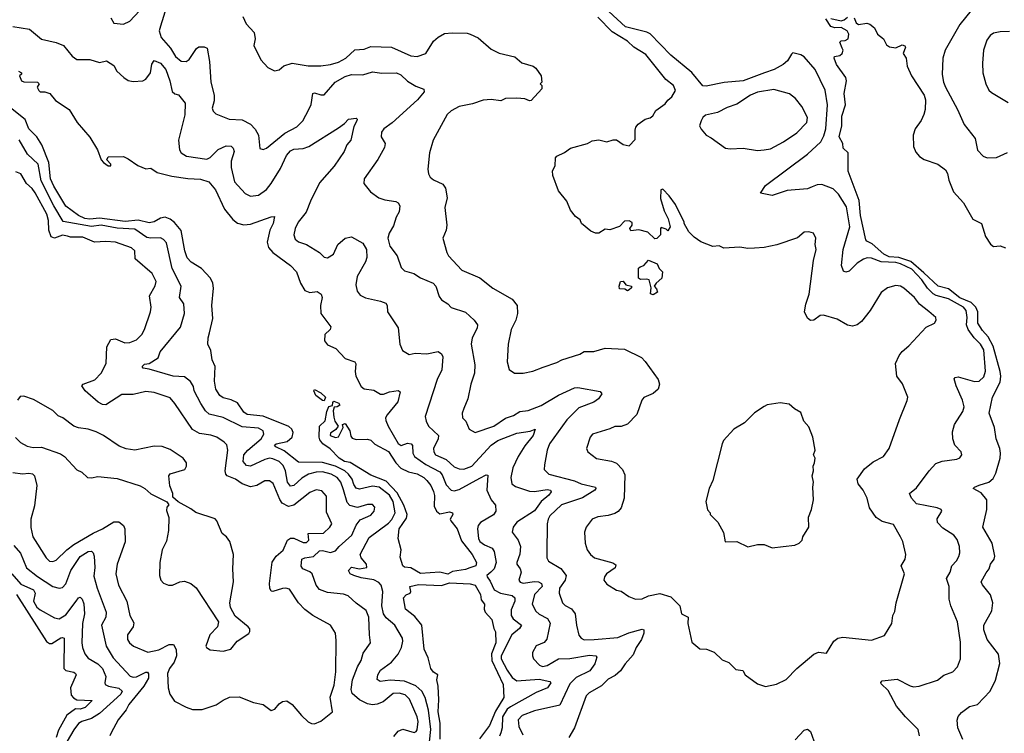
# Model space of a CAD drawing. Extents: x 2087054 to 2277909, y 548907 to 753496.
# Tile 268 of 444: x 2172398 to 2178532, y 657832 to 662275. Entities that reach past the tile are written whole.
import ezdxf

# ---------------------------------------------------------------- set-up
doc = ezdxf.new("R2010")
doc.units = 0

msp = doc.modelspace()

# ---------------------------------------------------------------- linework, layer by layer
at = {"layer": '0CON20XD'}
for points in [[(2178616, 662705), (2178519.2, 662565), (2178465, 662444), (2178325, 662332.2), (2178254.6, 662245), (2178163.1, 662085), (2178149.2, 662035), (2178144.4, 661934.4), (2178153.1, 661885), (2178165.4, 661855.4), (2178240, 661715), (2178281.7, 661621.7), (2178350, 661535), (2178365, 661462.5), (2178400, 661425), (2178425.8, 661414.2), (2178482.7, 661417.3), (2178551.7, 661448.3)], [(2173312.8, 662355), (2173274.6, 662234.6), (2173266.8, 662205), (2173280, 662165), (2173338.2, 662098.2), (2173368.2, 662045), (2173405, 662016.2), (2173435, 662014.5), (2173453.9, 662026.1), (2173499.2, 662095), (2173513.5, 662106.5), (2173546.4, 662106.4), (2173566.9, 662096.9), (2173580.8, 662015), (2173589.1, 661885), (2173610.5, 661805), (2173610.3, 661769.7), (2173596.9, 661725), (2173602.5, 661705), (2173619.7, 661689.7), (2173703.8, 661655), (2173785, 661650.9), (2173835, 661623.6), (2173864.2, 661594.2), (2173885.5, 661555), (2173895, 661473.3), (2173915, 661466.2), (2173935, 661474), (2174050.6, 661569.4), (2174125, 661608.5), (2174162.7, 661645), (2174198.9, 661715), (2174213.8, 661746.2), (2174225, 661815.7), (2174235, 661820), (2174275, 661806.5), (2174295, 661807.1), (2174364, 661886), (2174425, 661920.7), (2174465, 661932.9), (2174535, 661932.5), (2174595, 661950.5), (2174655, 661941.5), (2174745, 661943.5), (2174772.2, 661932.2), (2174815, 661893.1), (2174865, 661861.9), (2174915, 661843.3), (2174917.5, 661825), (2174875.6, 661775), (2174717.7, 661632.3), (2174667.5, 661595), (2174651.4, 661575), (2174649.4, 661545), (2174675.6, 661505), (2174671.1, 661478.9), (2174628.8, 661405), (2174543.8, 661285), (2174541.2, 661255), (2174583.7, 661203.7), (2174635, 661165.7), (2174672.9, 661152.9), (2174742.1, 661142.1), (2174756, 661135), (2174765.6, 661115.6), (2174762.1, 661077.9), (2174742.9, 661045), (2174727.6, 660992.4), (2174700, 660945), (2174691.1, 660915), (2174704.4, 660864.4), (2174748.9, 660805), (2174775, 660732), (2174795, 660711.4), (2174853.6, 660693.6), (2174895, 660667.5), (2174974, 660635), (2174990.8, 660615), (2175011.2, 660551.2), (2175025, 660530), (2175065, 660506.2), (2175085, 660483.8), (2175175, 660452.9), (2175229.2, 660405), (2175250, 660375), (2175248.1, 660355), (2175216.7, 660295), (2175210.6, 660255), (2175234.4, 660125), (2175231.4, 660075), (2175208.9, 660005), (2175190, 659915), (2175165.6, 659855), (2175154.3, 659825), (2175155.8, 659795.8), (2175178, 659775), (2175198.8, 659725), (2175235, 659704), (2175350.8, 659745), (2175425, 659793.8), (2175475, 659810.8), (2175514.4, 659835.6), (2175565, 659841.8), (2175647.6, 659872.4), (2175755, 659936.6), (2175855, 659982.9), (2175875, 659984.5), (2176015, 659960), (2176024, 659945), (2176004.2, 659915), (2175975, 659893.6), (2175882.2, 659857.8), (2175805.8, 659784.2), (2175699.2, 659635), (2175684.6, 659595), (2175667.1, 659502.9), (2175665.6, 659475), (2175694.2, 659444.2), (2175853.9, 659403.9), (2175895, 659385.3), (2175985.8, 659365), (2175987.8, 659355), (2175980.5, 659345), (2175905, 659298.7), (2175773.3, 659255), (2175701.5, 659185), (2175690.4, 659165), (2175684.5, 659135), (2175681.8, 658955), (2175682.5, 658925), (2175692.9, 658902.9), (2175768.5, 658858.5), (2175802.7, 658815), (2175795.3, 658785), (2175760.4, 658735), (2175759.6, 658705), (2175780, 658645), (2175796.8, 658626.8), (2175836.2, 658606.2), (2175857.9, 658575), (2175865.9, 658505.9), (2175882, 658442), (2175895.7, 658425), (2175915, 658413.8), (2175976.7, 658416.7), (2176125, 658428.9), (2176192.8, 658457.2), (2176275, 658480.9), (2176286.5, 658475), (2176287.2, 658455), (2176272.4, 658415), (2176238.9, 658365), (2176220.3, 658319.7), (2176169.6, 658265), (2176140.1, 658219.9), (2176107.8, 658192.2), (2176065, 658168.5), (2176022, 658128), (2175945.3, 658084.7), (2175926.5, 658065), (2175854.4, 657865), (2175818, 657805)], [(2172965.6, 662285.6), (2172985, 662254), (2173045, 662247.5), (2173085, 662265.8), (2173145, 662330)], [(2173788, 662295), (2173809.7, 662249.7), (2173859.4, 662195), (2173865.9, 662155.9), (2173857.5, 662115), (2173900, 662025), (2173945, 661976.7), (2173985, 661956.7), (2174015, 661963.3), (2174043, 661987), (2174095, 662004.4), (2174195, 661986.7), (2174275, 661987.3), (2174335, 661996.2), (2174385, 662011.3), (2174429.4, 662035), (2174485, 662086.8), (2174545, 662092.1), (2174585, 662107.9), (2174715, 662104), (2174835, 662049.5), (2174874.4, 662045.6), (2174927.5, 662065), (2174975, 662140.8), (2175005, 662167.1), (2175045, 662188.1), (2175092.6, 662192.6), (2175185, 662191.5), (2175205, 662185.5), (2175255, 662161.1), (2175335, 662090.6), (2175385, 662067.1), (2175482.9, 662042.9), (2175526.4, 662006.4), (2175596.1, 661986.1), (2175613.9, 661973.9), (2175647.5, 661925), (2175650, 661885), (2175640, 661875), (2175650, 661865), (2175650, 661845), (2175585, 661771.2), (2175575, 661768.8), (2175545, 661782), (2175495, 661786.7), (2175425, 661784.3), (2175395, 661770.5), (2175335, 661778.9), (2175285.4, 661774.6), (2175218.1, 661751.9), (2175135, 661733.8), (2175085, 661708.1), (2175061.4, 661685), (2174974.4, 661525), (2174951.5, 661445), (2174941.5, 661345), (2174945.5, 661315.5), (2174955.7, 661295), (2174975, 661277.8), (2175035, 661250), (2175051.4, 661225), (2175061.9, 661165), (2175045.8, 661105), (2175058.6, 660995), (2175054.2, 660965), (2175034.2, 660915), (2175058.6, 660825), (2175069.4, 660805), (2175153.1, 660715), (2175265, 660666.9), (2175345, 660602.7), (2175465, 660534.4), (2175497.3, 660495), (2175499.6, 660445), (2175489.6, 660405), (2175460, 660345), (2175441.1, 660255), (2175434.4, 660145), (2175447.3, 660097.3), (2175480, 660075), (2175533.9, 660073.9), (2175595, 660087.5), (2175658.3, 660111.7), (2175745, 660141.2), (2175775, 660157.5), (2175887.3, 660192.7), (2175915, 660208.8), (2175975, 660208.8), (2176045, 660230), (2176165, 660224.4), (2176270.9, 660170.9), (2176295, 660146.2), (2176375.6, 660035), (2176383.3, 660005), (2176375.3, 659974.7), (2176345, 659946.9), (2176286.6, 659923.4), (2176274.4, 659905), (2176242.9, 659817.1), (2176183.6, 659756.4), (2176145, 659742.9), (2176105, 659741.4), (2176073.4, 659726.6), (2175966.7, 659695), (2175952, 659675), (2175930, 659605), (2175936.7, 659585), (2175992.3, 659542.3), (2176085, 659525.7), (2176115, 659514.3), (2176153.4, 659473.4), (2176168.1, 659441.9)], [(2176168.1, 659441.9), (2176162.7, 659295), (2176144, 659236), (2176126.9, 659213.1), (2176105, 659199.4), (2176065, 659187.8), (2175999.7, 659180.3), (2175963.8, 659165), (2175926.2, 659115), (2175916.2, 659085), (2175920.8, 659015), (2175932.5, 658975), (2175954, 658945), (2175978.8, 658925), (2176092.4, 658892.4), (2176111.4, 658881.4), (2176108, 658862), (2176052.9, 658825), (2176040.8, 658805), (2176038, 658785), (2176055, 658760), (2176115, 658723.3), (2176145, 658716.2), (2176193, 658683), (2176235, 658666.2), (2176275, 658669.2), (2176315, 658687.5), (2176385, 658703.1), (2176455, 658680.8), (2176510, 658625), (2176521.2, 658575), (2176563.3, 658555), (2176561.2, 658515), (2176585, 658400), (2176635, 658356.7), (2176676.1, 658356.1), (2176725, 658336.7), (2176775, 658290), (2176815, 658272.5), (2176859.3, 658229.3), (2176903, 658223), (2176917.5, 658195), (2176995, 658140), (2177045, 658123.3), (2177111.7, 658138.3), (2177173.6, 658166.4), (2177240, 658235), (2177345, 658323.8), (2177375, 658336.7), (2177425, 658330), (2177470, 658405), (2177495, 658423.3), (2177525, 658430), (2177705, 658411.2), (2177785, 658441.2), (2177830, 658515), (2177837.5, 658565), (2177849.3, 658590.7), (2177858.8, 658645), (2177909.2, 658825), (2177889.2, 658875), (2177914.3, 658915.7), (2177919.2, 658945), (2177900, 659025), (2177886, 659055), (2177842.3, 659132.3), (2177769.8, 659149.8), (2177733.1, 659175), (2177691.9, 659235), (2177677.9, 659295), (2177651.5, 659345), (2177621.5, 659385), (2177614.5, 659415), (2177661.3, 659478.7), (2177715, 659522.9), (2177780, 659555), (2177814.2, 659605), (2177878, 659785), (2177927, 659903), (2177930, 659925), (2177897, 660007), (2177861.4, 660055), (2177854.4, 660135), (2177875.8, 660184.2), (2177895, 660210), (2177936.7, 660245), (2178045, 660360), (2178097.5, 660385), (2178106.4, 660403.6), (2178105, 660420), (2178061.7, 660458.3), (2178003.1, 660503.1), (2177972.5, 660545), (2177905, 660604), (2177885, 660615.8), (2177855, 660619.2), (2177805, 660606), (2177765, 660576.7), (2177695.6, 660464.4), (2177642, 660395), (2177615, 660374), (2177585, 660367.5), (2177555, 660372.9), (2177490.3, 660410.3), (2177405, 660435.8), (2177385, 660433.8), (2177345, 660403.8), (2177325, 660402), (2177305, 660416.7), (2177288, 660455), (2177295.8, 660504.2), (2177316, 660565), (2177343.9, 660776.1), (2177358.8, 660845), (2177353.3, 660875), (2177356.7, 660915), (2177342.5, 660945), (2177315, 660953.3), (2177285, 660952.5), (2177243.6, 660916.4), (2177115, 660873.3), (2177035, 660856.2), (2176975, 660853.3), (2176935, 660851.2), (2176885, 660858.8), (2176785, 660853.3), (2176755, 660867.5), (2176715, 660863.3), (2176641.7, 660891.7), (2176600.7, 660920.7), (2176567.5, 660955), (2176537.5, 661005), (2176537.5, 661015), (2176483.6, 661123.6), (2176445, 661177.5), (2176405, 661220), (2176392.5, 661215), (2176390.7, 661160.7), (2176412.5, 661085), (2176437.5, 661035), (2176450, 660985), (2176435, 660960), (2176425, 660970), (2176395, 660980), (2176390, 660975), (2176390, 660935), (2176367, 660913), (2176355, 660910), (2176311.7, 660951.7), (2176255, 660967.5), (2176205, 660960), (2176200, 660975), (2176212.5, 660995), (2176213, 661013), (2176195, 661023.3), (2176165, 661020), (2176135, 660986.7), (2176075, 660967.5), (2176045, 660970), (2176005, 660946.7), (2175985, 660946.7), (2175955, 660957.5), (2175897.5, 661005), (2175889.3, 661029.3), (2175860.5, 661050.5), (2175829.3, 661089.3), (2175806.7, 661145), (2175755, 661210), (2175718.8, 661305), (2175716.4, 661333.6), (2175733.3, 661365), (2175736.2, 661415), (2175745, 661426.2), (2175792.3, 661447.7), (2175830, 661475), (2175935, 661503.8), (2175965, 661520), (2176005, 661527.5), (2176055, 661513.8), (2176095, 661527.5), (2176115, 661527.5), (2176158.3, 661498.3), (2176195, 661490), (2176231.7, 661528.3), (2176232.3, 661587.7), (2176236.2, 661605), (2176251.2, 661625), (2176295, 661656.2), (2176325.9, 661664.1), (2176343, 661677), (2176360.5, 661709.5), (2176420, 661750), (2176435, 661773.3), (2176461.2, 661795), (2176484, 661835), (2176470, 661865), (2176423.5, 661903.5), (2176298.2, 662058.2), (2176224.8, 662104.8), (2176185, 662142), (2176089.4, 662199.4), (2176000.6, 662290.6)], [(2178002.5, 657815), (2177995.4, 657855.4), (2177915.3, 657935.3), (2177860.6, 658000.6), (2177825, 658068), (2177808.1, 658098.1), (2177765, 658138.8), (2177761.9, 658148.1), (2177771.1, 658158.9), (2177865, 658168.9), (2177945, 658126.5), (2177965, 658121.5), (2178001.2, 658125), (2178115, 658162.2), (2178155, 658192.9), (2178211.2, 658215), (2178240.8, 658245), (2178258.6, 658295), (2178258.3, 658398.3), (2178240.8, 658525), (2178198.8, 658625), (2178187.3, 658667.3), (2178188.1, 658745), (2178171.1, 658795), (2178193.5, 658835), (2178204.4, 658875), (2178233.1, 658905), (2178247.6, 658932.4), (2178254.4, 658955), (2178252.5, 658995), (2178238, 659038), (2178218, 659065), (2178149.5, 659109.5), (2178116, 659145), (2178113.6, 659166.4), (2178142.5, 659215), (2178137.5, 659225), (2178112.5, 659235), (2177985, 659260.8), (2177952.9, 659295), (2177942, 659325), (2177985, 659360), (2178063.2, 659466.8), (2178105, 659510.8), (2178145, 659525.7), (2178235, 659538.8), (2178255, 659546.7), (2178266.7, 659565), (2178262.5, 659585), (2178222.5, 659625), (2178210, 659665), (2178208.3, 659708.3), (2178220.6, 659755), (2178272.9, 659835), (2178280.6, 659865), (2178271.1, 659905), (2178232.3, 659995), (2178220.3, 660039.7), (2178225, 660047.5), (2178245, 660051.1), (2178345, 660022.7), (2178375, 660023.3), (2178405, 660050.8), (2178413.5, 660086.5), (2178405, 660220), (2178384, 660255), (2178344.2, 660294.2), (2178306.1, 660346.1), (2178297, 660375), (2178299.3, 660420.7), (2178293.7, 660465), (2178277.5, 660485), (2178185, 660536.1), (2178107, 660557), (2178087.5, 660567.5), (2178053.2, 660603.2), (2178018.4, 660655), (2177955, 660720.6), (2177884.2, 660755), (2177855, 660763), (2177765, 660768.1), (2177705, 660790.4), (2177678.2, 660791.8), (2177655, 660784.7), (2177615, 660759.1), (2177565, 660710), (2177545, 660702.9), (2177529.5, 660709.5), (2177517.1, 660745), (2177527.4, 660845), (2177568.8, 660985), (2177549.3, 661109.3), (2177499.4, 661189.4), (2177465, 661221.3), (2177395, 661249.2), (2177365, 661247.1), (2177335, 661233.8), (2177305, 661221.8), (2177178.6, 661211.4), (2177085, 661180), (2177013.8, 661193.8), (2177045, 661242.9), (2177305, 661437.5), (2177388.2, 661515), (2177408.1, 661551.9), (2177419.1, 661595), (2177430.7, 661745), (2177415.7, 661835.7), (2177354, 661965), (2177285, 662043.1), (2177265, 662056.7), (2177215, 662068), (2177205, 662061.2), (2177180.3, 662019.7), (2177154.6, 661995.4), (2177098, 661965), (2177037.5, 661945), (2176905, 661893.2), (2176786.8, 661883.2), (2176675, 661861.8), (2176653.3, 661863.3), (2176585.5, 661945.5), (2176454.1, 662054.1), (2176326.5, 662186.5), (2176305, 662198), (2176171.3, 662231.3), (2176067.8, 662325)], [(2178274.1, 657794.1), (2178243.1, 657865), (2178237, 657913), (2178244.5, 657935.5), (2178265, 657961.4), (2178315, 657998.1), (2178365, 658010.6), (2178442.9, 658095), (2178476.7, 658163.3), (2178504, 658266), (2178496.2, 658325), (2178424, 658415), (2178404.2, 658475), (2178404.7, 658505), (2178453, 658595), (2178460.8, 658645), (2178444.8, 658694.8), (2178395.5, 658755.5), (2178388.5, 658775), (2178418.5, 658831.5), (2178437.8, 658855), (2178446.5, 658885), (2178469.1, 658915), (2178472.1, 658935), (2178456.3, 659016.3), (2178397.8, 659115), (2178422, 659225), (2178422.6, 659285), (2178388.2, 659328.2), (2178337.5, 659355), (2178346, 659365), (2178374, 659376), (2178434.5, 659395.5), (2178461.2, 659418.8), (2178478.2, 659451.8), (2178505.8, 659545), (2178508.9, 659575), (2178503.5, 659605), (2178481.5, 659665), (2178470.8, 659735), (2178436.9, 659825), (2178457.9, 659925), (2178505, 660017.5), (2178509.6, 660055), (2178505.9, 660085), (2178462.4, 660242.4), (2178430.8, 660300.8), (2178395, 660339.2), (2178367.4, 660385), (2178366.5, 660455), (2178354.1, 660485), (2178324.4, 660514.4), (2178255, 660544.1), (2178185, 660599.8), (2178119.7, 660615), (2178029.4, 660699.4), (2177949.5, 660769.5), (2177874.5, 660794.5), (2177815, 660799.3), (2177780.6, 660815), (2177708.7, 660878.7), (2177676.2, 660895), (2177669.4, 660905), (2177634.8, 661055), (2177628.2, 661148.2), (2177558.1, 661331.9), (2177560, 661445), (2177528.8, 661475), (2177526, 661505), (2177503.3, 661545), (2177520.4, 661615), (2177520, 661675), (2177542.5, 661745), (2177534.4, 661814.4), (2177548, 661895), (2177543.8, 661915), (2177486.7, 661995), (2177471.2, 662035), (2177474.2, 662045.8), (2177507.7, 662052.3), (2177522.5, 662065), (2177527.5, 662085), (2177522.5, 662097.5), (2177507.5, 662135), (2177515, 662142.5), (2177540, 662145), (2177560, 662155), (2177563.3, 662185), (2177553.3, 662205), (2177515, 662226.2), (2177476.1, 662223.9), (2177451.7, 662231.7), (2177419.3, 662279.3)], [(2177452, 662282), (2177515, 662268), (2177535, 662273.8), (2177555, 662290)], [(2177595.8, 662285.8), (2177608.8, 662255), (2177624.3, 662244.3), (2177675, 662252.5), (2177695, 662247.5), (2177723.9, 662223.9), (2177741.2, 662185), (2177778.8, 662155), (2177798.6, 662118.6), (2177815.5, 662105.5), (2177855, 662099.1), (2177895, 662118.6), (2177912.3, 662112.3), (2177915.9, 662104.1), (2177902.5, 662065), (2177920, 662035), (2177926, 661985), (2177952.9, 661925), (2178032.5, 661805), (2178041.2, 661775), (2178038.8, 661715), (2178030.5, 661685), (2178013.2, 661646.8), (2177977.1, 661595), (2177963.3, 661556.7), (2177966.7, 661485), (2177980.2, 661450.2), (2178003.6, 661423.6), (2178033.4, 661403.4), (2178116.7, 661375), (2178165, 661340), (2178177.6, 661317.6), (2178185.6, 661275), (2178215, 661203.8), (2178277.5, 661135), (2178335, 661033.3), (2178390, 661005), (2178414.2, 660925), (2178445, 660876.7), (2178465, 660863.3), (2178505, 660866.7), (2178540, 660855)], [(2172355, 662233.2), (2172460, 662215), (2172533.7, 662153.7), (2172625, 662132.7), (2172670.8, 662115), (2172725, 662047.5), (2172753.6, 662026.4), (2172836.1, 662026.1), (2172895, 662008.6), (2172938.9, 662018.9), (2172985, 661990), (2173003.6, 661953.6), (2173046.7, 661915), (2173075, 661896.7), (2173105, 661890), (2173165, 661894.2), (2173183.8, 661905), (2173212.9, 661945), (2173221.7, 661998.3), (2173235, 662020), (2173275, 662004.4), (2173308.2, 661965), (2173334.3, 661895), (2173348.6, 661828.6), (2173364.1, 661814.1), (2173387.5, 661807.5), (2173430, 661755), (2173427.6, 661682.4), (2173387.8, 661525), (2173394.4, 661464.4), (2173404, 661445), (2173437.5, 661425), (2173565, 661406.9), (2173585, 661416.9), (2173635, 661466.9), (2173685, 661488.5), (2173715, 661486.9), (2173728.1, 661475), (2173734.4, 661455), (2173715.4, 661394.6), (2173715.3, 661355.3), (2173736.5, 661265), (2173802.2, 661192.2), (2173835, 661175.4), (2173885, 661182.1), (2173935, 661218.5), (2173965.5, 661255), (2174022.2, 661347.8), (2174060.8, 661429.2), (2174085, 661458.1), (2174105, 661468.5), (2174165, 661472.9), (2174200, 661485), (2174385, 661602.3), (2174421.8, 661628.2), (2174446, 661655), (2174495, 661660.8), (2174500.8, 661655), (2174498.9, 661645), (2174479.1, 661610.9), (2174461.4, 661525), (2174436.5, 661495), (2174419.2, 661455), (2174357.5, 661362.5), (2174265, 661259.5), (2174210.3, 661145), (2174183.6, 661076.4), (2174133.3, 661015), (2174114.6, 660975.4), (2174105.7, 660935.7), (2174115, 660908.8), (2174135, 660892.5), (2174185.7, 660875.7), (2174266.2, 660825), (2174295, 660796.2), (2174315, 660791.4), (2174354, 660815), (2174380, 660875), (2174425, 660914.2), (2174465, 660923.3), (2174535, 660884.2), (2174559.6, 660845), (2174560, 660795), (2174552.4, 660767.6), (2174501.4, 660675), (2174491.4, 660625), (2174500, 660585), (2174519.4, 660559.4), (2174552.2, 660542.2), (2174645, 660522.2), (2174678.9, 660508.9), (2174687.5, 660495), (2174688.6, 660455), (2174756.9, 660356.9), (2174767.1, 660255), (2174783.8, 660215), (2174825, 660191.1), (2174861.2, 660198.8), (2174935, 660193.6), (2175005, 660208.6), (2175025.3, 660195.3), (2175034.5, 660175), (2175028.5, 660095), (2174999.6, 660035), (2174924.5, 659805), (2174929.5, 659775), (2174945.5, 659745), (2175006.4, 659685), (2175005.4, 659665), (2174976.7, 659605), (2174977.5, 659585), (2174988.1, 659565), (2175055, 659536.7), (2175105, 659490), (2175135, 659479.2), (2175165, 659476.9), (2175215, 659495.4), (2175335, 659625.3), (2175376.1, 659653.9), (2175415, 659670), (2175495, 659699.5), (2175577.9, 659712.1), (2175610, 659725), (2175596.4, 659685), (2175545, 659621.8)], [(2178565, 662200.6), (2178505, 662199.4), (2178465, 662190), (2178443.7, 662176.3), (2178422.8, 662147.2), (2178401.5, 662085), (2178395.6, 662005), (2178397.1, 661945), (2178415.8, 661875), (2178435, 661836.7), (2178450.9, 661820.9), (2178555, 661758.6)], [(2172390, 661955), (2172410, 661945), (2172410, 661935), (2172397.5, 661925), (2172410, 661895), (2172425, 661887.5), (2172510, 661885), (2172520, 661875), (2172507.5, 661855), (2172516.7, 661835), (2172525, 661826.7), (2172555, 661826.2), (2172586.1, 661816.1), (2172620.9, 661770.9), (2172705.5, 661715.5), (2172755.6, 661635), (2172835, 661544.5), (2172882.7, 661465), (2172905, 661403.3), (2172920, 661385), (2172950, 661365), (2172966.7, 661365), (2172966.2, 661375), (2172942, 661402), (2172949.5, 661420.5), (2173045, 661423.3), (2173075, 661409.6), (2173135, 661367.5), (2173185, 661346.7), (2173215, 661350.8), (2173255, 661323.5), (2173345, 661301.1), (2173445, 661285.8), (2173525, 661282.5), (2173576, 661265), (2173618.2, 661215), (2173675, 661095.6), (2173725, 661030.8), (2173755, 661007.8), (2173795, 660998.2), (2173835, 661000.8), (2173965, 661048), (2173985, 661050), (2173976.7, 661005), (2173955.5, 660964.5), (2173940.2, 660890.2)], [(2176995, 661460), (2177035, 661464.3), (2177075, 661471.1), (2177156, 661515), (2177239.5, 661570.5), (2177300.6, 661635), (2177306.2, 661666.2), (2177271.4, 661735), (2177230, 661785), (2177192.6, 661812.6), (2177095, 661839.6), (2176995, 661824.2), (2176950.6, 661805), (2176865, 661749.5), (2176805, 661728.6), (2176745, 661697.8), (2176670.3, 661679.7), (2176653.8, 661665), (2176643.8, 661645), (2176633.3, 661615), (2176642.7, 661592.7), (2176673.8, 661555), (2176705, 661540), (2176795, 661475.8), (2176825, 661470.8), (2176905, 661476), (2176995, 661460)], [(2174951.6, 657778.4), (2174960.3, 657855), (2174944.3, 657975), (2174924.8, 658054.8), (2174904, 658094), (2174866.7, 658126.7), (2174795.5, 658155.5), (2174706.9, 658163.1), (2174644.5, 658154.5), (2174625.7, 658165.7), (2174630, 658195), (2174645.4, 658224.6), (2174714.8, 658275.2), (2174755, 658323.6), (2174776.1, 658366.1), (2174785.4, 658405), (2174783.4, 658423.4), (2174735.2, 658505.2), (2174680.7, 658550.7), (2174665.4, 658575.4), (2174653.8, 658626.2), (2174661.2, 658715), (2174649.7, 658755), (2174635, 658771.5), (2174605, 658787.2), (2174525, 658798.8), (2174479.2, 658815), (2174457.5, 658825), (2174445.8, 658845), (2174465, 658865.5), (2174515, 658855.9), (2174560.8, 658865), (2174557.7, 658885), (2174524.7, 658925), (2174518.5, 658945), (2174575, 659050.9), (2174695, 659140.8), (2174716.3, 659163.7), (2174736.6, 659205), (2174724.2, 659275), (2174701.7, 659315), (2174636.5, 659365), (2174595, 659371.2), (2174515, 659351.6), (2174495, 659358.5), (2174479.8, 659380.2), (2174470.2, 659415), (2174447.4, 659445), (2174423.5, 659465), (2174365, 659496), (2174285, 659517.5), (2174135, 659519.1), (2174045, 659590.2), (2173994.4, 659615), (2173985.6, 659625), (2173995.7, 659635), (2174065, 659648.9), (2174095.3, 659675), (2174101.6, 659705), (2174092.8, 659725), (2174075, 659742.4), (2173915, 659805.6), (2173815, 659816.6), (2173795, 659831.2), (2173755, 659888.9), (2173715, 659908.2), (2173665, 659920), (2173644.7, 659934.7), (2173620, 659975), (2173611.3, 660025), (2173615.6, 660115.6), (2173597.7, 660157.7), (2173588.8, 660215), (2173570, 660255), (2173572, 660295), (2173580.6, 660325), (2173601.3, 660415), (2173594.6, 660495), (2173606.5, 660603.5), (2173602.2, 660635), (2173587.1, 660665), (2173531.8, 660725), (2173465.6, 660765.6), (2173441.9, 660791.9), (2173426.1, 660835), (2173405, 660963.3), (2173362.9, 661012.9), (2173335, 661033.5), (2173305, 661045.2), (2173275, 661039), (2173235, 661016), (2173205, 661010.3), (2173136.1, 661026.1), (2173055, 661018.3), (2172895, 661038.6), (2172835, 661033.5), (2172805, 661037.2), (2172764.7, 661055), (2172685, 661113.2), (2172610.9, 661239.1), (2172591.1, 661285), (2172580.6, 661385), (2172536, 661496), (2172504.5, 661545), (2172455, 661595.8), (2172432.7, 661652.7), (2172330.8, 661735)], [(2174728.7, 657811.3), (2174755, 657844.4), (2174785, 657856.5), (2174855, 657836.7), (2174867.8, 657842.2), (2174875, 657853.8), (2174881.3, 657905), (2174875, 657934), (2174826.3, 658045), (2174800.4, 658070.4), (2174762.2, 658082.2), (2174725, 658079.4), (2174661.8, 658028.2), (2174625, 658013.4), (2174595, 658009.2), (2174565.7, 658015.7), (2174515, 658040.7), (2174468.8, 658078.8), (2174463.5, 658105), (2174471.6, 658165), (2174502.2, 658245), (2174526, 658285), (2174538.5, 658331.5), (2174584.3, 658395), (2174576.5, 658445), (2174573.6, 658555), (2174556.7, 658596.7), (2174495, 658641.9), (2174445, 658688.2), (2174415, 658698.5), (2174315, 658708.9), (2174265, 658727.5), (2174244.8, 658754.8), (2174220.4, 658825), (2174205, 658837.9), (2174162, 658855), (2174152, 658872), (2174156.5, 658915), (2174175, 658923.7), (2174227.9, 658932.1), (2174265, 658966.9), (2174285, 658970), (2174335, 658958.4), (2174365, 658967.5), (2174387.5, 658995), (2174466.9, 659065), (2174495, 659128), (2174519.1, 659160.9), (2174585, 659189.2), (2174605.8, 659215), (2174609.7, 659239.7), (2174595, 659255.6), (2174565, 659257.1), (2174503, 659237), (2174455, 659250.4), (2174439, 659269), (2174415, 659348.6), (2174399.2, 659395), (2174375.4, 659425), (2174338.5, 659445), (2174285, 659459.6), (2174245, 659457.8), (2174196.5, 659445), (2174155, 659419.7), (2174105, 659375.4), (2174085, 659370.4), (2174066.1, 659396.1), (2174054.3, 659465), (2174038.9, 659498.9), (2174015, 659524.2), (2173975, 659541.6), (2173955, 659543.9), (2173925, 659537), (2173835, 659495.2), (2173810.2, 659500.2), (2173790.8, 659525), (2173794.8, 659565.2), (2173818.4, 659595), (2173903.1, 659665), (2173918.9, 659695), (2173914.6, 659715), (2173885, 659731.9), (2173785, 659740), (2173665, 659797.5), (2173578, 659818), (2173555, 659840), (2173525.9, 659885), (2173485.4, 659965), (2173480.4, 659990.4), (2173462.4, 660022.4), (2173425, 660051.3), (2173355, 660055.7), (2173205, 660099.5), (2173167.5, 660105), (2173162, 660115), (2173175, 660130.8), (2173205, 660134.3), (2173260.8, 660169.2), (2173273.5, 660206.5), (2173400.2, 660359.8), (2173425.6, 660445), (2173420, 660505), (2173394.4, 660545), (2173404.4, 660615), (2173349.1, 660725), (2173312.2, 660885), (2173295, 660906.9), (2173275, 660917.1), (2173215, 660914.7), (2173189.7, 660919.7), (2173115, 660971.4), (2173005, 660976.7), (2172938.4, 660988.4), (2172904.9, 660995.1), (2172845, 660987.4), (2172668.1, 661018.1), (2172610.6, 661115), (2172532.2, 661272.2), (2172513.6, 661375), (2172447.8, 661437.8), (2172395, 661527.9)], [(2172355, 659456.1), (2172415, 659447.8), (2172455, 659451.8), (2172477.4, 659447.4), (2172489.6, 659435), (2172504.7, 659375), (2172491.5, 659248.5), (2172468, 659165), (2172467.8, 659112.2), (2172480, 659055), (2172562.7, 658925), (2172585, 658903.8), (2172605, 658901.2), (2172625, 658910), (2172691.5, 658975), (2172735, 659008.2), (2172855, 659077.6), (2172915, 659104.1), (2172985, 659147.9), (2173015, 659147.9), (2173045.8, 659125.8), (2173052.9, 659105), (2173054.4, 659024.4), (2173005.4, 658885), (2172996.2, 658825), (2173014.8, 658754.8), (2173066.5, 658655), (2173085, 658566.2), (2173108.9, 658518.9), (2173105.4, 658494.6), (2173068.9, 658445), (2173068.9, 658415), (2173081.9, 658395), (2173107.5, 658375), (2173196.2, 658336.2), (2173265, 658352.1), (2173330, 658385), (2173355.6, 658385), (2173373.4, 658353.4), (2173375.7, 658315), (2173360.9, 658275), (2173332.5, 658235), (2173319.3, 658205), (2173323.5, 658115), (2173334.5, 658074.5), (2173362.6, 658032.6), (2173435, 657994.4), (2173475, 657980.6), (2173535, 657980), (2173621.5, 658008.5), (2173665, 658038.1), (2173705, 658055.7), (2173765, 658058.1), (2173855, 658022.5), (2173915, 658012), (2173965, 657973.8), (2173987.3, 657982.7), (2174014.1, 658015.9), (2174035, 658030), (2174063, 658033), (2174095, 658011.2), (2174152.9, 657942.9), (2174195, 657903.8), (2174215, 657892), (2174235, 657890), (2174275, 657908), (2174346, 657965), (2174333.1, 658056.9), (2174358.2, 658131.8), (2174368.1, 658215), (2174369.7, 658410.3), (2174365.5, 658455.5), (2174335, 658504), (2174224.7, 658564.7), (2174173.5, 658603.5), (2174134.7, 658644.7), (2174078.6, 658728.6), (2174055.9, 658735.9), (2174035, 658734.1), (2173975, 658714.5), (2173965, 658717.5), (2173955.5, 658735), (2173953.5, 658765), (2173971.8, 658898.2), (2173995.2, 658934.8), (2174038.5, 658971.5), (2174066.5, 659033.5), (2174085, 659046.7), (2174105, 659047.5), (2174165, 659020), (2174185, 659020), (2174200.4, 659035), (2174194.6, 659075.4), (2174291.2, 659078.8), (2174330.6, 659115), (2174343.1, 659135), (2174308.8, 659208.8), (2174309.2, 659309.2), (2174280.6, 659340.6), (2174245, 659347.1), (2174205, 659330.4), (2174105, 659252.1), (2174073.7, 659243.7), (2174034.2, 659264.2), (2174018.4, 659288.4), (2173976.9, 659386.9), (2173955, 659404.4), (2173925, 659403.1), (2173875.4, 659374.6), (2173835, 659365.6), (2173785, 659384.4), (2173742, 659415), (2173690.5, 659435), (2173681.8, 659445), (2173677.9, 659465), (2173695.5, 659595), (2173688.3, 659628.3), (2173672.9, 659645), (2173626, 659675), (2173588.9, 659688.9), (2173519.2, 659699.2), (2173475, 659722.7), (2173365, 659885.6), (2173335, 659919.5), (2173235, 659952.9), (2173185, 659959.1), (2173105, 659942.2), (2173035, 659940.9), (2172935, 659877.8), (2172915, 659879.5), (2172886.1, 659893.9), (2172806.7, 659965), (2172786, 659995), (2172793.8, 660005), (2172867.3, 660032.7), (2172906.8, 660073.2), (2172937.2, 660135), (2172941.3, 660238.7), (2172965, 660283.3), (2172995, 660288.6), (2173053.8, 660263.8), (2173085, 660264.4), (2173125, 660280.6), (2173158.9, 660315), (2173176.7, 660345), (2173212.5, 660455), (2173216.5, 660485), (2173207.9, 660555), (2173243.1, 660616.9), (2173249.1, 660645), (2173224.3, 660695), (2173118.1, 660785), (2173115.5, 660835), (2173095, 660855.4), (2172995, 660889.1), (2172935, 660894.5), (2172865, 660890), (2172791.4, 660921.4), (2172715, 660920.8), (2172696.7, 660926.7), (2172665, 660934.2), (2172615, 660915.5), (2172593.8, 660923.8), (2172580, 660965), (2172577.7, 661025), (2172568, 661065), (2172495, 661196.4), (2172475, 661224.5), (2172441.1, 661255), (2172404.6, 661314.6), (2172375, 661327.8)], [(2173940.2, 660890.2), (2173947.3, 660857.3), (2173974.7, 660824.7), (2174084.3, 660745), (2174121.9, 660705), (2174146.5, 660635), (2174175, 660589.4), (2174205, 660576.7), (2174251.7, 660581.7), (2174276.7, 660566.7), (2174281.5, 660545), (2174272.9, 660495), (2174274.6, 660445), (2174337.3, 660362.7), (2174332, 660345), (2174298.5, 660315), (2174296.5, 660275), (2174315, 660251.5), (2174367.6, 660227.6), (2174425, 660164.7), (2174485, 660144), (2174491.3, 660131.3), (2174487.5, 660085), (2174493.2, 660055), (2174525, 659991.4), (2174545, 659977.1), (2174605, 659969.2), (2174645, 659942.9), (2174665, 659942.9), (2174702.8, 659957.2), (2174755, 659965.7), (2174768.8, 659958.8), (2174753.8, 659895), (2174686.9, 659815), (2174677.8, 659795), (2174679.4, 659779.4), (2174692.9, 659745), (2174755, 659635.5), (2174775, 659624.6), (2174815, 659637.5), (2174837.1, 659635), (2174844.6, 659624.6), (2174848, 659575), (2174858.1, 659555), (2174927.9, 659505), (2175015, 659460.7), (2175030.2, 659440.2), (2175055, 659378.5), (2175085, 659344.6), (2175105, 659341.8), (2175135, 659349.7), (2175265, 659421.2), (2175305, 659441.2), (2175315, 659440), (2175307.5, 659345), (2175334.4, 659285), (2175362.6, 659252.6), (2175364.7, 659215), (2175349, 659191), (2175269.4, 659145), (2175253.8, 659125), (2175249.2, 659105), (2175256.4, 659045), (2175265.6, 659025), (2175294.3, 659005), (2175341.1, 658985), (2175354.7, 658964.7), (2175366.6, 658895), (2175353.2, 658856.8), (2175332.5, 658835), (2175308.9, 658815), (2175310, 658805), (2175329.8, 658779.8), (2175354.6, 658725), (2175392.9, 658705), (2175465, 658688.9), (2175483.1, 658675), (2175482.6, 658655), (2175460, 658600), (2175460.7, 658565), (2175472.3, 658545), (2175523.3, 658505), (2175512.5, 658485), (2175464.8, 658445.2), (2175397, 658315), (2175396.6, 658295), (2175435, 658223.9), (2175465, 658180), (2175495, 658157.8), (2175635, 658169.3), (2175701.2, 658155), (2175706.5, 658145), (2175685.3, 658114.7), (2175614.8, 658085.2), (2175455, 657997.5), (2175435, 657981.3), (2175406.2, 657935), (2175404.1, 657865.9), (2175396.3, 657833.7), (2175387, 657813)], [(2176345, 660562.5), (2176328.3, 660568.3), (2176332.5, 660605), (2176320, 660655), (2176305, 660660), (2176265, 660657.5), (2176252.5, 660665), (2176253, 660727), (2176263, 660737), (2176286.4, 660743.6), (2176315, 660777.5), (2176370, 660755), (2176382.5, 660725), (2176402.5, 660705), (2176397.5, 660665), (2176362.5, 660635), (2176350, 660615), (2176365, 660600), (2176371.7, 660578.3), (2176345, 660562.5)], [(2176185, 660587.5), (2176167, 660597), (2176135, 660600), (2176132.5, 660615), (2176140, 660645), (2176157, 660647), (2176173.3, 660623.3), (2176210, 660615), (2176210, 660605), (2176195, 660592.5), (2176185, 660587.5)], [(2174295, 659902.5), (2174285, 659903.8), (2174243.3, 659935), (2174230, 659965), (2174235, 659972.5), (2174275, 659952.5), (2174302.5, 659925), (2174295, 659902.5)], [(2173665, 658343.8), (2173713.6, 658356.4), (2173753.6, 658406.4), (2173826.1, 658453.9), (2173832.5, 658465), (2173831.7, 658481.7), (2173822.5, 658495), (2173741.2, 658561.2), (2173712, 658615), (2173708, 658645), (2173730, 658775), (2173725.8, 658855), (2173730, 658945), (2173706.7, 659025), (2173685.9, 659055.9), (2173660, 659075), (2173625.8, 659155), (2173615, 659166.7), (2173496.4, 659206.4), (2173465, 659230), (2173385, 659272.5), (2173353, 659303), (2173352.5, 659325), (2173333.6, 659373.6), (2173327.5, 659435), (2173335, 659447.5), (2173427.5, 659475), (2173436.7, 659495), (2173436.7, 659515), (2173416.7, 659545), (2173335, 659599.2), (2173285, 659617.5), (2173235, 659620), (2173115, 659593.8), (2173062, 659602), (2173018.8, 659618.8), (2172921.2, 659685), (2172875, 659709.2), (2172825, 659726.2), (2172765, 659733.8), (2172735, 659744), (2172666.2, 659795), (2172638.3, 659808.3), (2172605, 659842), (2172485, 659910), (2172425, 659930), (2172402, 659928), (2172384, 659905)], [(2175065, 658822.9), (2175015, 658836), (2174895, 658826.9), (2174835, 658861.2), (2174795, 658867.1), (2174784.5, 658874.5), (2174769.3, 658929.3), (2174774, 658975), (2174755.8, 659045), (2174763.1, 659105), (2174808, 659172), (2174812.6, 659195), (2174791.8, 659251.8), (2174749, 659329), (2174680.7, 659400.7), (2174585, 659438.5), (2174457.4, 659517.4), (2174421.1, 659525), (2174388.5, 659545), (2174333.2, 659603.2), (2174287.5, 659635), (2174268, 659658), (2174263.4, 659676.6), (2174266.4, 659743.6), (2174302, 659778), (2174311.4, 659835), (2174324, 659866), (2174347.5, 659872.5), (2174348.3, 659891.7), (2174355, 659900), (2174387, 659887), (2174392.5, 659875), (2174376.4, 659863.6), (2174357.5, 659862.5), (2174350.8, 659839.2), (2174355, 659800), (2174361.2, 659775), (2174382.5, 659745), (2174367.5, 659722.5), (2174335, 659700), (2174333.3, 659685), (2174365, 659672.5), (2174385, 659677.5), (2174412.5, 659735), (2174410, 659755), (2174425, 659760), (2174454, 659714), (2174461.2, 659681.2), (2174469.5, 659669.5), (2174495, 659661.2), (2174565, 659663.8), (2174585, 659656.2), (2174611.5, 659631.5), (2174695, 659587.3), (2174741.1, 659515), (2174773.1, 659483.1), (2174820.7, 659460.7), (2174875, 659446.5), (2174915, 659424.4), (2174935, 659405.6), (2174958.5, 659375), (2174976.8, 659336.8), (2174982.1, 659312.1), (2174979.2, 659245), (2174994.4, 659214.4), (2175015, 659197.3), (2175075, 659211.2), (2175094, 659205), (2175095.6, 659195), (2175080.8, 659165), (2175084, 659155), (2175123.8, 659105), (2175149.4, 659029.4), (2175216.9, 658945), (2175243.3, 658895), (2175238.9, 658875), (2175201.5, 658861.5), (2175175, 658850.7), (2175095, 658839.3), (2175065, 658822.9)], [(2177085, 658985.8), (2177155, 658994), (2177227, 659003), (2177253.3, 659015), (2177273.3, 659035), (2177277.5, 659055), (2177313.8, 659115), (2177311.7, 659178.3), (2177330, 659225), (2177343.6, 659286.4), (2177338.8, 659365), (2177343.3, 659395), (2177333.8, 659435), (2177342.5, 659465), (2177340, 659495), (2177350, 659515), (2177353.3, 659545), (2177343.8, 659565), (2177352.5, 659595), (2177338.8, 659675), (2177315, 659740), (2177282.5, 659775), (2177265, 659830), (2177225, 659852.5), (2177191.7, 659881.7), (2177135, 659890), (2177055, 659876.7), (2177035, 659867.5), (2176975, 659827.5), (2176912.5, 659765), (2176847.5, 659725), (2176783.3, 659655), (2176773.8, 659635), (2176716.7, 659405), (2176692.5, 659355), (2176673.3, 659275), (2176683, 659223), (2176700, 659205), (2176700, 659195), (2176747, 659147), (2176781.7, 659081.7), (2176793, 659023), (2176865, 659026.7), (2176935, 658993.3), (2176995, 659007.5), (2177036.4, 659006.4), (2177085, 658985.8)], [(2172372.6, 659672.6), (2172402.5, 659642.5), (2172445, 659620), (2172482.1, 659612.1), (2172535, 659612.5), (2172652.3, 659572.3), (2172676.7, 659555), (2172755, 659472.5), (2172785, 659457.5), (2172820, 659425), (2172845, 659423.3), (2172885, 659431.2), (2173005, 659418.8), (2173148.3, 659371.7), (2173176.9, 659356.9), (2173215, 659322), (2173315, 659272.5), (2173327.5, 659255), (2173315, 659240), (2173312, 659218), (2173326.7, 659175), (2173325.8, 659095), (2173312.3, 659027.7), (2173286.2, 658975), (2173272, 658895), (2173268.8, 658815), (2173277.5, 658785), (2173295, 658767.5), (2173325, 658753.3), (2173350, 658755), (2173395.9, 658774.1), (2173425, 658778.8), (2173465, 658763.8), (2173498.3, 658738.3), (2173636.2, 658525), (2173631.2, 658495), (2173582.5, 658445), (2173557.5, 658375), (2173562.5, 658365), (2173585, 658352), (2173665, 658343.8)], [(2175545, 659621.8), (2175502.5, 659555), (2175470, 659485), (2175456.7, 659425), (2175464.4, 659385), (2175487.6, 659367.6), (2175575, 659339.1), (2175605, 659336.5), (2175685, 659349.7), (2175705.8, 659345.8), (2175709.1, 659335), (2175694.6, 659315), (2175645.9, 659275), (2175605, 659217.1), (2175495, 659147.1), (2175471.5, 659115), (2175465.6, 659085), (2175502.9, 659035), (2175518.5, 658995), (2175513, 658947), (2175495.5, 658895), (2175495.6, 658885), (2175516.7, 658855), (2175522.2, 658835), (2175506.7, 658785), (2175515, 658773.8), (2175535, 658766.9), (2175605, 658777.5), (2175630, 658775), (2175647.9, 658765), (2175653.4, 658745), (2175605, 658695.4), (2175590, 658635), (2175613, 658593), (2175635, 658573.8), (2175685.7, 658545.7), (2175702.2, 658517.8), (2175682.8, 658417.2), (2175665, 658398.1), (2175615, 658377.1), (2175593.3, 658335), (2175591.9, 658315), (2175599.4, 658295), (2175635.8, 658255.8), (2175655, 658248.6), (2175685, 658254.2), (2175755.3, 658294.7), (2175825, 658297.4), (2175948.3, 658318.3), (2175987.5, 658315), (2175993.8, 658305), (2175980.8, 658265), (2175949.4, 658220.6), (2175865, 658178.2), (2175825, 658139.2), (2175763.7, 658006.3), (2175605, 657971.2), (2175528.3, 657941.7), (2175503.8, 657915), (2175508.5, 657875), (2175533, 657823)], [(2172360.8, 659000.8), (2172403.2, 658953.2), (2172441.3, 658861.3), (2172508.4, 658808.4), (2172605, 658746.5), (2172644.2, 658735.8), (2172665, 658740), (2172685, 658762), (2172717.1, 658845), (2172775, 658933.6), (2172825, 658964.7), (2172845, 658965.5), (2172855, 658955.8), (2172861.8, 658935), (2172865.9, 658865), (2172859.6, 658809.6), (2172880, 658735), (2172937.9, 658585), (2172935.9, 658555), (2172908.8, 658505), (2172936.2, 658375), (2172981.1, 658301.1), (2173086.6, 658186.6), (2173105, 658180.7), (2173125, 658183.8), (2173185, 658212.2), (2173195, 658212), (2173201.1, 658201.1), (2173200, 658175), (2173171, 658125), (2173078.5, 658011.5), (2173061.1, 657978.9), (2173012.7, 657915), (2172967.5, 657835), (2172960.8, 657815)], [(2172350, 658825), (2172405, 658761.1), (2172485.3, 658725), (2172493.7, 658705), (2172484.8, 658655), (2172505, 658618.1), (2172525, 658601.1), (2172615, 658550.9), (2172645, 658545.4), (2172685, 658568.5), (2172749.5, 658655), (2172765, 658675.6), (2172775, 658679.4), (2172787.1, 658667.1), (2172797.5, 658637.5), (2172801.2, 658575), (2172789, 658515), (2172785.3, 658395), (2172789.3, 658365), (2172805, 658325.7), (2172825, 658300.4), (2172885, 658264.2), (2172913.2, 658235), (2172935.9, 658185), (2172927.8, 658145), (2172931.4, 658135), (2172952, 658125), (2173015, 658112.8), (2173036.7, 658095), (2173027.8, 658075), (2172895.1, 657954.9), (2172845, 657923.8), (2172785, 657905.3), (2172765, 657892.1), (2172735, 657853.5), (2172695, 657782.5)], [(2175017.4, 657795), (2175017.3, 657895), (2175005.2, 657965), (2175009.2, 658039.2), (2175005.8, 658125), (2174997.3, 658165), (2175002, 658195), (2174975, 658212.9), (2174960, 658235), (2174942.1, 658302.1), (2174917.5, 658355), (2174902.5, 658505), (2174858.9, 658558.9), (2174801.2, 658605), (2174790, 658675), (2174805, 658693.8), (2174830, 658705), (2174833.8, 658715), (2174828.6, 658745), (2174881.8, 658758.2), (2175025, 658752.8), (2175075, 658767.9), (2175205, 658763.4), (2175236.2, 658755), (2175268.9, 658695), (2175272.8, 658662.8), (2175294, 658635), (2175291.2, 658605), (2175298, 658585), (2175340.3, 658540.3), (2175351.9, 658485), (2175362.7, 658462.7), (2175364.2, 658395), (2175336.6, 658326.6), (2175340, 658285), (2175409.2, 658135), (2175413.8, 658055), (2175361.4, 657968.6), (2175325, 657879.6), (2175263.1, 657796.9)], [(2172378.8, 658695), (2172565, 658403.6), (2172585, 658391.1), (2172599.5, 658390.5), (2172655, 658425.4), (2172665, 658428.9), (2172674.3, 658424.3), (2172673.5, 658235), (2172685, 658222.5), (2172735, 658212.1), (2172746.7, 658205), (2172750, 658195), (2172715.6, 658115), (2172719.8, 658069.8), (2172732.7, 658052.7), (2172755, 658040.7), (2172850, 658035), (2172806.9, 657993.1), (2172775, 657982.7), (2172745, 657983.5), (2172692.1, 657945), (2172639.4, 657850.6), (2172625.2, 657805)], [(2177229.7, 657790.3), (2177285, 657852.2), (2177305, 657858.1), (2177323.8, 657843.8), (2177355.7, 657755)]]:
    msp.add_lwpolyline(points, dxfattribs=at)

doc.saveas('drawing.dxf')
